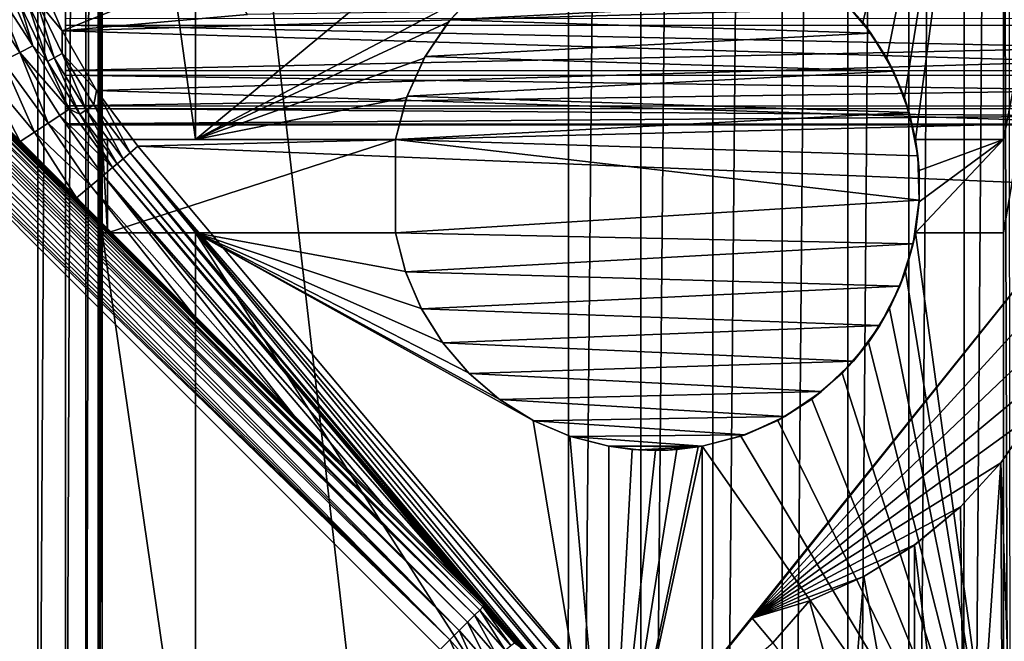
# Model space of a CAD drawing. Header units: metres. Extents: x -205 to 205, y -104 to 104.
# Tile 298 of 656: x -85 to -69, y -32 to -22. Entities that reach past the tile are written whole.
import ezdxf

# ---------------------------------------------------------------- set-up
doc = ezdxf.new("R2010")
doc.units = ezdxf.units.M
doc.layers.add('solid_01_2-CONSUMER_EHM_BOX_SW0001', color=7, linetype='CONTINUOUS')

msp = doc.modelspace()

# ---------------------------------------------------------------- linework, layer by layer
at = {"layer": 'solid_01_2-CONSUMER_EHM_BOX_SW0001'}
for points in [[(-200.010849, -74.958488), (-200.010773, 75.041512), (-0.010778, 75.04142)], [(-0.010849, -74.95858), (-200.010849, -74.958488), (-0.010778, 75.04142)], [(-88.001671, 37.540459, 75), (-76.416145, -63.561199, 75), (-76.402473, 63.637558, 75)], [(-76.416145, -63.561199, 75), (-75.237, 63.561695, 75), (-76.402473, 63.637558, 75)], [(-76.416145, -63.561199, 75), (-75.250656, -63.485584, 75), (-75.237, 63.561695, 75)], [(-75.250656, -63.485584, 75), (-74.082008, 63.333099, 75), (-75.237, 63.561695, 75)], [(-75.250656, -63.485584, 75), (-74.095612, -63.257236, 75), (-74.082008, 63.333099, 75)], [(-74.095612, -63.257236, 75), (-72.963776, 62.954468, 75), (-74.082008, 63.333099, 75)], [(-74.095612, -63.257236, 75), (-72.977303, -62.878845, 75), (-72.963776, 62.954468, 75)], [(-72.977303, -62.878845, 75), (-71.906097, 62.433506, 75), (-72.963776, 62.954468, 75)], [(-72.977303, -62.878845, 75), (-71.91951, -62.358109, 75), (-71.906097, 62.433506, 75)], [(-71.91951, -62.358109, 75), (-70.92572, 61.778858, 75), (-71.906097, 62.433506, 75)], [(-71.91951, -62.358109, 75), (-70.938995, -61.703674, 75), (-70.92572, 61.778858, 75)], [(-70.938995, -61.703674, 75), (-70.038704, 61.001064, 75), (-70.92572, 61.778858, 75)], [(-70.938995, -61.703674, 75), (-70.051804, -60.926071, 75), (-70.038704, 61.001064, 75)], [(-70.051804, -60.926071, 75), (-69.493141, 14.287043, 75), (-70.038704, 61.001064, 75)], [(-85.502731, 42.912727, 63.099998), (-84.938103, 41.948387, 63.099998), (-85.511948, -42.834408, 63.099998)], [(-84.938103, 41.948387, 63.099998), (-84.947113, -41.870193, 63.099998), (-85.511948, -42.834408, 63.099998)], [(-84.938103, 41.948387, 63.099998), (-84.490479, 40.924072, 63.099998), (-84.947113, -41.870193, 63.099998)], [(-84.490479, 40.924072, 63.099998), (-84.499268, -40.845974, 63.099998), (-84.947113, -41.870193, 63.099998)], [(-84.490479, 40.924072, 63.099998), (-84.16629, 39.854263, 63.099998), (-84.499268, -40.845974, 63.099998)], [(-84.16629, 39.854263, 63.099998), (-84.17485, -39.776234, 63.099998), (-84.499268, -40.845974, 63.099998)], [(-84.16629, 39.854263, 63.099998), (-83.970047, 38.75415, 63.099998), (-84.17485, -39.776234, 63.099998)], [(-83.970047, 38.75415, 63.099998), (-83.978371, -38.676163, 63.099998), (-84.17485, -39.776234, 63.099998)], [(-83.905426, 22.538099, 63.099998), (-83.978371, -38.676163, 63.099998), (-83.970047, 38.75415, 63.099998)], [(-88.001671, 37.540459, 75), (-88.012413, -37.459538, 75), (-76.416145, -63.561199, 75)], [(-83.907471, -2.960126, 63.099998), (-83.978371, -38.676163, 63.099998), (-83.905426, 22.538099, 63.099998)], [(-70.051804, -60.926071, 75), (-69.273949, -60.039104, 75), (-69.493141, 14.287043, 75)], [(-69.273949, -60.039104, 75), (-69.361191, 11.669121, 75), (-69.493141, 14.287043, 75)], [(-83.907471, -2.960126, 63.099998), (-83.90876, -11.960126, 63.099998), (-83.978371, -38.676163, 63.099998)], [(-83.978371, -38.676163, 63.099998), (-83.90876, -11.960126, 63.099998), (-83.908974, -13.460126, 63.099998)], [(-83.978371, -38.676163, 63.099998), (-83.908974, -13.460126, 63.099998), (-83.910515, -24.210125, 63.099998)], [(-83.910515, -24.210125, 69.5), (-83.910515, -24.210125, 63.099998), (-83.908974, -13.460126, 63.099998)], [(-83.910515, -24.210125, 69.5), (-83.908974, -13.460126, 63.099998), (-83.908974, -13.460126, 69.5)], [(-82.410515, -24.21034, 69.5), (-83.910515, -24.210125, 69.5), (-83.908974, -13.460126, 69.5)], [(-82.408974, -13.46034, 69.5), (-82.410515, -24.21034, 69.5), (-83.908974, -13.460126, 69.5)], [(-82.410515, -24.21034, 72), (-82.408974, -13.46034, 72), (-69.408974, -13.462202, 72)], [(-82.408974, -13.46034, 69.5), (-82.408974, -13.46034, 72), (-82.410515, -24.21034, 72)], [(-82.408974, -13.46034, 69.5), (-82.410515, -24.21034, 72), (-82.410515, -24.21034, 69.5)], [(-82.410515, -24.21034, 72), (-69.408974, -13.462202, 72), (-77.868538, -21.815807, 72)], [(-69.408974, -13.462202, 72), (-71.676956, -22.325268, 72), (-72.151794, -21.816628, 72)], [(-69.408974, -13.462202, 72), (-71.291237, -22.905031, 72), (-71.676956, -22.325268, 72)], [(-69.408974, -13.462202, 72), (-71.005653, -23.539164, 72), (-71.291237, -22.905031, 72)], [(-69.408974, -13.462202, 72), (-70.827209, -24.211998, 72), (-71.005653, -23.539164, 72)], [(-69.408974, -13.462202, 72), (-69.410515, -24.212202, 72), (-70.827209, -24.211998, 72)], [(-69.408974, -13.462202, 72), (-69.410515, -24.212202, 69), (-69.410515, -24.212202, 72)], [(-69.408974, -13.462202, 72), (-69.409027, -13.861886, 69), (-69.410515, -24.212202, 69)], [(-67.409035, -13.862173, 69), (-69.414856, -54.562202, 69), (-69.412422, -37.562202, 69)], [(-67.409035, -13.862173, 69), (-69.273949, -60.039108, 69), (-69.414856, -54.562202, 69)], [(-67.409035, -13.862173, 69), (-69.412422, -37.562202, 69), (-69.412209, -36.062202, 69)], [(-67.409035, -13.862173, 69), (-69.412209, -36.062202, 69), (-69.410728, -25.712202, 69)], [(-67.409035, -13.862173, 69), (-69.410728, -25.712202, 69), (-69.410515, -24.212202, 69)], [(-67.409035, -13.862173, 69), (-69.410515, -24.212202, 69), (-69.409027, -13.861886, 69)], [(-84.502731, -17.843412, 15.159945), (-84.503227, -21.306595, 10.87696), (-84.503487, -23.101463, 28.797497)], [(-84.502823, -18.511051, 17.312933), (-84.502731, -17.843412, 15.159945), (-84.503487, -23.101463, 28.797497)], [(-84.502823, -18.511051, 17.312933), (-84.503487, -23.101463, 28.797497), (-84.503365, -22.26609, 31.292589)], [(-84.503227, -21.306595, 10.87696), (-84.503609, -23.962017, 23.613052), (-84.503563, -23.668903, 26.22806)], [(-84.503227, -21.306595, 10.87696), (-84.503609, -23.97752, 20.981565), (-84.503609, -23.962017, 23.613052)], [(-84.503227, -21.306595, 10.87696), (-84.503571, -23.715269, 18.363434), (-84.503609, -23.97752, 20.981565)], [(-84.503227, -21.306595, 10.87696), (-84.503494, -23.178244, 15.787714), (-84.503571, -23.715269, 18.363434)], [(-84.503227, -21.306595, 10.87696), (-84.503563, -23.668903, 26.22806), (-84.503487, -23.101463, 28.797497)], [(-84.503227, -21.306595, 10.87696), (-84.50338, -22.372396, 13.28297), (-84.503494, -23.178244, 15.787714)], [(-46.50338, -22.377836, 13.282969), (-84.50338, -22.372396, 13.28297), (-84.503227, -21.306595, 10.87696)], [(-46.50338, -22.377836, 13.282969), (-84.503227, -21.306595, 10.87696), (-46.503227, -21.312035, 10.87696)], [(-84.974815, -21.953375, 1.656828), (-84.55571, -22.466137, 1.571667), (-84.995514, -21.444895, 1.571667)], [(-82.040405, -21.458948, 1.571667), (-84.995514, -21.444895, 1.571667), (-84.55571, -22.466137, 1.571667)], [(-82.040405, -21.458948, 1.571667), (-84.55571, -22.466137, 1.571667), (-81.574501, -22.200882, 1.571667)], [(-85.237892, -22.812775, 2.465608), (-85.680779, -21.696859, 2.414919), (-85.915215, -21.782248, 2.72285)], [(-85.029327, -22.707937, 2.071429), (-85.495018, -21.629198, 2.071429), (-85.680779, -21.696859, 2.414919)], [(-85.237892, -22.812775, 2.465608), (-85.029327, -22.707937, 2.071429), (-85.680779, -21.696859, 2.414919)], [(-85.224358, -22.058563, 1.911433), (-85.495018, -21.629198, 2.071429), (-85.029327, -22.707937, 2.071429)], [(-85.507217, -22.948154, 2.810574), (-85.237892, -22.812775, 2.465608), (-85.915215, -21.782248, 2.72285)], [(-82.410515, -24.21034, 72), (-77.868538, -21.815807, 72), (-78.343529, -22.324312, 72)], [(-78.343529, -22.324312, 72), (-77.868538, -21.815807, 72), (-78.31292, -22.287401, 67)], [(-78.31292, -22.287401, 67), (-77.823265, -21.775585, 67), (-72.004616, -21.956997, 67)], [(-77.868538, -21.815807, 72), (-77.823265, -21.775585, 67), (-78.31292, -22.287401, 67)], [(-72.151794, -21.816628, 72), (-71.676956, -22.325268, 72), (-72.004616, -21.956997, 67)], [(-85.224358, -22.058563, 1.911433), (-84.79187, -22.956635, 1.911433), (-85.11058, -22.010605, 1.771438)], [(-85.11058, -22.010605, 1.771438), (-84.683434, -22.897587, 1.771438), (-84.974815, -21.953375, 1.656828)], [(-84.79187, -22.956635, 1.911433), (-84.683434, -22.897587, 1.771438), (-85.11058, -22.010605, 1.771438)], [(-84.974815, -21.953375, 1.656828), (-84.554039, -22.827122, 1.656828), (-84.55571, -22.466137, 1.571667)], [(-84.683434, -22.897587, 1.771438), (-84.554039, -22.827122, 1.656828), (-84.974815, -21.953375, 1.656828)], [(-68.530853, -22.015692, 1.571667), (-84.55571, -22.466137, 1.571667), (-68.1782, -22.957893, 1.571667)], [(-81.574501, -22.200882, 1.571667), (-84.55571, -22.466137, 1.571667), (-68.530853, -22.015692, 1.571667)], [(-78.31292, -22.287401, 67), (-72.004616, -21.956997, 67), (-71.546036, -22.501442, 67)], [(-71.676956, -22.325268, 72), (-71.546036, -22.501442, 67), (-72.004616, -21.956997, 67)], [(-85.224358, -22.058563, 1.911433), (-85.029327, -22.707937, 2.071429), (-84.79187, -22.956635, 1.911433)], [(-46.503365, -22.27153, 31.292591), (-84.503365, -22.26609, 31.292589), (-84.503487, -23.101463, 28.797497)], [(-46.503365, -22.27153, 31.292591), (-84.503487, -23.101463, 28.797497), (-46.503483, -23.106903, 28.797499)], [(-82.410515, -24.21034, 72), (-78.343529, -22.324312, 72), (-78.729416, -22.903965, 72)], [(-78.729416, -22.903965, 72), (-78.343529, -22.324312, 72), (-78.7146, -22.877556, 67)], [(-78.7146, -22.877556, 67), (-78.31292, -22.287401, 67), (-71.546036, -22.501442, 67)], [(-78.343529, -22.324312, 72), (-78.31292, -22.287401, 67), (-78.7146, -22.877556, 67)], [(-71.676956, -22.325268, 72), (-71.291237, -22.905031, 72), (-71.546036, -22.501442, 67)], [(-77.922935, -31.861549, 13.122963), (-87.300934, -22.437254, 13.082142), (-87.338409, -22.505827, 13.174686)], [(-77.838707, -31.77734, 12.933075), (-87.266609, -22.392183, 12.994411), (-87.300934, -22.437254, 13.082142)], [(-77.922935, -31.861549, 13.122963), (-77.838707, -31.77734, 12.933075), (-87.300934, -22.437254, 13.082142)], [(-77.838707, -31.77734, 12.933075), (-87.250076, -22.377419, 12.953295), (-87.266609, -22.392183, 12.994411)], [(-77.838707, -31.77734, 12.933075), (-87.216591, -22.36047, 12.875013), (-87.250076, -22.377419, 12.953295)], [(-77.786499, -31.725149, 12.721427), (-87.199188, -22.357666, 12.837538), (-87.216591, -22.36047, 12.875013)], [(-77.838707, -31.77734, 12.933075), (-77.786499, -31.725149, 12.721427), (-87.216591, -22.36047, 12.875013)], [(-77.786499, -31.725149, 12.721427), (-87.163528, -22.361691, 12.767035), (-87.199188, -22.357666, 12.837538)], [(-77.786499, -31.725149, 12.721427), (-87.100708, -22.39043, 12.655768), (-87.163528, -22.361691, 12.767035)], [(-77.768944, -31.7076, 12.5), (-87.059204, -22.418249, 12.570986), (-87.100708, -22.39043, 12.655768)], [(-77.786499, -31.725149, 12.721427), (-77.768944, -31.7076, 12.5), (-87.100708, -22.39043, 12.655768)], [(-77.768944, -31.7076, 12.5), (-87.045792, -22.428097, 12.5), (-87.059204, -22.418249, 12.570986)], [(-77.768944, -31.7076, 12.5), (-86.304337, -23.169764, 3.328088), (-87.045792, -22.428097, 3.443999)], [(-77.768944, -31.7076, 12.5), (-87.045792, -22.428097, 3.443999), (-87.045792, -22.428097, 12.5)], [(-84.554039, -22.827122, 1.656828), (-84.003296, -23.422512, 1.571667), (-84.55571, -22.466137, 1.571667)], [(-68.1782, -22.957893, 1.571667), (-84.55571, -22.466137, 1.571667), (-84.003296, -23.422512, 1.571667)], [(-46.503494, -23.183683, 15.787713), (-84.503494, -23.178244, 15.787714), (-84.50338, -22.372396, 13.28297)], [(-46.503494, -23.183683, 15.787713), (-84.50338, -22.372396, 13.28297), (-46.50338, -22.377836, 13.282969)], [(-78.034966, -31.973547, 13.281551), (-87.379852, -22.598122, 13.265411), (-87.40184, -22.651983, 13.307468)], [(-77.922935, -31.861549, 13.122963), (-87.338409, -22.505827, 13.174686), (-87.379852, -22.598122, 13.265411)], [(-78.034966, -31.973547, 13.281551), (-77.922935, -31.861549, 13.122963), (-87.379852, -22.598122, 13.265411)], [(-78.7146, -22.877556, 67), (-71.546036, -22.501442, 67), (-71.184189, -23.112, 67)], [(-71.291237, -22.905031, 72), (-71.184189, -23.112, 67), (-71.546036, -22.501442, 67)], [(-78.169167, -32.107704, 13.400871), (-87.424286, -22.710115, 13.346155), (-87.46843, -22.835745, 13.410778)], [(-78.034966, -31.973547, 13.281551), (-87.40184, -22.651983, 13.307468), (-87.424286, -22.710115, 13.346155)], [(-78.169167, -32.107704, 13.400871), (-78.034966, -31.973547, 13.281551), (-87.424286, -22.710115, 13.346155)], [(-84.441429, -23.72525, 2.071429), (-85.029327, -22.707937, 2.071429), (-85.237892, -22.812775, 2.465608)], [(-84.79187, -22.956635, 1.911433), (-85.029327, -22.707937, 2.071429), (-84.441429, -23.72525, 2.071429)], [(-78.318787, -32.257282, 13.474928), (-87.506058, -22.965954, 13.455735), (-87.530281, -23.089302, 13.481806)], [(-78.169167, -32.107704, 13.400871), (-87.46843, -22.835745, 13.410778), (-87.506058, -22.965954, 13.455735)], [(-78.318787, -32.257282, 13.474928), (-78.169167, -32.107704, 13.400871), (-87.506058, -22.965954, 13.455735)], [(-85.002983, -24.094967, 2.932157), (-85.507217, -22.948154, 2.810574), (-85.82827, -23.109533, 3.094743)], [(-84.781166, -23.948927, 2.679305), (-85.237892, -22.812775, 2.465608), (-85.507217, -22.948154, 2.810574)], [(-85.002983, -24.094967, 2.932157), (-84.781166, -23.948927, 2.679305), (-85.507217, -22.948154, 2.810574)], [(-84.592628, -23.824799, 2.390322), (-84.441429, -23.72525, 2.071429), (-85.237892, -22.812775, 2.465608)], [(-84.781166, -23.948927, 2.679305), (-84.592628, -23.824799, 2.390322), (-85.237892, -22.812775, 2.465608)], [(-84.79187, -22.956635, 1.911433), (-84.27211, -23.807182, 1.911433), (-84.683434, -22.897587, 1.771438)], [(-84.79187, -22.956635, 1.911433), (-84.441429, -23.72525, 2.071429), (-84.27211, -23.807182, 1.911433)], [(-84.683434, -22.897587, 1.771438), (-84.170097, -23.737631, 1.771438), (-84.554039, -22.827122, 1.656828)], [(-84.27211, -23.807182, 1.911433), (-84.170097, -23.737631, 1.771438), (-84.683434, -22.897587, 1.771438)], [(-84.554039, -22.827122, 1.656828), (-84.048363, -23.654634, 1.656828), (-84.003296, -23.422512, 1.571667)], [(-84.170097, -23.737631, 1.771438), (-84.048363, -23.654634, 1.656828), (-84.554039, -22.827122, 1.656828)], [(-68.1782, -22.957893, 1.571667), (-84.003296, -23.422512, 1.571667), (-67.967651, -23.935314, 1.571667)], [(-82.410515, -24.21034, 72), (-78.729416, -22.903965, 72), (-79.015175, -23.538015, 72)], [(-79.015175, -23.538015, 72), (-78.729416, -22.903965, 72), (-79.006592, -23.516508, 67)], [(-79.006592, -23.516508, 67), (-78.7146, -22.877556, 67), (-71.184189, -23.112, 67)], [(-78.729416, -22.903965, 72), (-78.7146, -22.877556, 67), (-79.006592, -23.516508, 67)], [(-71.291237, -22.905031, 72), (-71.005653, -23.539164, 72), (-71.184189, -23.112, 67)], [(-78.318787, -32.257282, 13.474928), (-87.530281, -23.089302, 13.481806), (-87.538193, -23.199087, 13.494294)], [(-85.229057, -24.245354, 3.126193), (-85.002983, -24.094967, 2.932157), (-85.82827, -23.109533, 3.094743)], [(-85.592491, -23.881813, 3.193195), (-85.229057, -24.245354, 3.126193), (-85.82827, -23.109533, 3.094743)], [(-46.503483, -23.106903, 28.797499), (-84.503487, -23.101463, 28.797497), (-84.503563, -23.668903, 26.22806)], [(-46.503483, -23.106903, 28.797499), (-84.503563, -23.668903, 26.22806), (-46.503567, -23.674343, 26.228064)], [(-79.006592, -23.516508, 67), (-71.184189, -23.112, 67), (-70.929321, -23.778835, 67)], [(-71.005653, -23.539164, 72), (-70.929321, -23.778835, 67), (-71.184189, -23.112, 67)], [(-78.318787, -32.257282, 13.474928), (-87.538193, -23.199087, 13.494294), (-87.530754, -23.294451, 13.499009)], [(-77.768944, -31.7076, 12.5), (-86.185036, -23.289099, 3.306011), (-86.304337, -23.169764, 3.328088)], [(-46.503571, -23.720711, 18.363434), (-84.503571, -23.715269, 18.363434), (-84.503494, -23.178244, 15.787714)], [(-46.503571, -23.720711, 18.363434), (-84.503494, -23.178244, 15.787714), (-46.503494, -23.183683, 15.787713)], [(-78.318787, -32.257282, 13.474928), (-87.530754, -23.294451, 13.499009), (-87.510391, -23.377777, 13.5)], [(-78.476151, -32.414604, 13.5), (-87.510391, -23.377777, 13.5), (-87.512413, -37.45961, 13.5)], [(-78.318787, -32.257282, 13.474928), (-87.510391, -23.377777, 13.5), (-78.476151, -32.414604, 13.5)], [(-77.768944, -31.7076, 12.5), (-85.592491, -23.881813, 3.193195), (-86.185036, -23.289099, 3.306011)], [(-84.048363, -23.654634, 1.656828), (-83.462799, -24.427683, 1.656828), (-84.003296, -23.422512, 1.571667)], [(-83.462799, -24.427683, 1.656828), (-83.335716, -24.321049, 1.571667), (-84.003296, -23.422512, 1.571667)], [(-67.967651, -23.935314, 1.571667), (-84.003296, -23.422512, 1.571667), (-83.335716, -24.321049, 1.571667)], [(-82.410515, -24.21034, 72), (-79.015175, -23.538015, 72), (-79.19381, -24.2108, 72)], [(-79.006592, -23.516508, 67), (-70.929321, -23.778835, 67), (-79.19381, -24.2108, 67)], [(-79.015175, -23.538015, 72), (-79.006592, -23.516508, 67), (-79.19381, -24.2108, 67)], [(-79.19381, -24.2108, 72), (-79.015175, -23.538015, 72), (-79.19381, -24.2108, 67)], [(-71.005653, -23.539164, 72), (-70.827209, -24.211998, 72), (-70.929321, -23.778835, 67)], [(-83.743065, -24.662855, 2.071429), (-84.441429, -23.72525, 2.071429), (-84.592628, -23.824799, 2.390322)], [(-46.503567, -23.674343, 26.228064), (-84.503563, -23.668903, 26.22806), (-84.503609, -23.962017, 23.613052)], [(-46.503567, -23.674343, 26.228064), (-84.503609, -23.962017, 23.613052), (-46.503609, -23.967457, 23.613052)], [(-46.503609, -23.98296, 20.981565), (-84.503609, -23.97752, 20.981565), (-84.503571, -23.715269, 18.363434)], [(-46.503609, -23.98296, 20.981565), (-84.503571, -23.715269, 18.363434), (-46.503571, -23.720711, 18.363434)], [(-84.27211, -23.807182, 1.911433), (-84.441429, -23.72525, 2.071429), (-83.743065, -24.662855, 2.071429)], [(-84.27211, -23.807182, 1.911433), (-83.67025, -24.601753, 1.911433), (-84.170097, -23.737631, 1.771438)], [(-84.170097, -23.737631, 1.771438), (-83.575661, -24.522388, 1.771438), (-84.048363, -23.654634, 1.656828)], [(-83.67025, -24.601753, 1.911433), (-83.575661, -24.522388, 1.771438), (-84.170097, -23.737631, 1.771438)], [(-83.575661, -24.522388, 1.771438), (-83.462799, -24.427683, 1.656828), (-84.048363, -23.654634, 1.656828)], [(-77.768944, -31.7076, 12.5), (-85.229057, -24.245354, 3.126193), (-85.592491, -23.881813, 3.193195)], [(-83.897491, -24.792431, 2.420558), (-84.592628, -23.824799, 2.390322), (-84.781166, -23.948927, 2.679305)], [(-83.897491, -24.792431, 2.420558), (-83.743065, -24.662855, 2.071429), (-84.592628, -23.824799, 2.390322)], [(-84.27211, -23.807182, 1.911433), (-83.743065, -24.662855, 2.071429), (-83.67025, -24.601753, 1.911433)], [(-70.929321, -23.778835, 67), (-70.789017, -24.473114, 67), (-79.19381, -24.2108, 67)], [(-70.827209, -24.211998, 68.423553), (-70.789017, -24.473114, 67), (-70.929321, -23.778835, 67)], [(-70.827209, -24.211998, 72), (-70.827209, -24.211998, 68.423553), (-70.929321, -23.778835, 67)], [(-84.092888, -24.956392, 2.732746), (-84.781166, -23.948927, 2.679305), (-85.002983, -24.094967, 2.932157)], [(-84.092888, -24.956392, 2.732746), (-83.897491, -24.792431, 2.420558), (-84.781166, -23.948927, 2.679305)], [(-46.503609, -23.967457, 23.613052), (-84.503609, -23.962017, 23.613052), (-84.503609, -23.97752, 20.981565)], [(-46.503609, -23.967457, 23.613052), (-84.503609, -23.97752, 20.981565), (-46.503609, -23.98296, 20.981565)], [(-67.967651, -23.935314, 1.571667), (-83.335716, -24.321049, 1.571667), (-67.89138, -24.958549, 1.571667)], [(-84.324188, -25.150476, 2.999876), (-85.002983, -24.094967, 2.932157), (-85.229057, -24.245354, 3.126193)], [(-84.324188, -25.150476, 2.999876), (-84.092888, -24.956392, 2.732746), (-85.002983, -24.094967, 2.932157)], [(-83.978371, -38.676163, 63.099998), (-83.910515, -24.210125, 63.099998), (-83.910728, -25.710125, 63.099998)], [(-83.910515, -24.210125, 63.099998), (-83.825317, -25.710138, 63.134754), (-83.910728, -25.710125, 63.099998)], [(-83.910515, -24.210125, 69.5), (-79.19381, -24.2108, 67), (-79.19381, -24.2108, 66.919212)], [(-82.410515, -24.21034, 69.5), (-79.19381, -24.2108, 67), (-83.910515, -24.210125, 69.5)], [(-83.910515, -24.210125, 69.5), (-79.19381, -24.2108, 66.919212), (-83.825104, -24.210138, 63.134754)], [(-83.910515, -24.210125, 63.099998), (-83.825104, -24.210138, 63.134754), (-83.825317, -25.710138, 63.134754)], [(-83.910515, -24.210125, 69.5), (-83.825104, -24.210138, 63.134754), (-83.910515, -24.210125, 63.099998)], [(-83.825317, -25.710138, 63.134754), (-83.825104, -24.210138, 63.134754), (-79.19381, -24.2108, 66.919212)], [(-83.825317, -25.710138, 63.134754), (-79.19381, -24.2108, 66.919212), (-79.194031, -25.7108, 66.919212)], [(-82.410515, -24.21034, 72), (-79.19381, -24.2108, 72), (-79.19381, -24.2108, 67)], [(-82.410515, -24.21034, 69.5), (-82.410515, -24.21034, 72), (-79.19381, -24.2108, 67)], [(-70.767334, -25.187887, 67), (-79.194031, -25.7108, 67), (-79.19381, -24.2108, 67)], [(-79.19381, -24.2108, 66.919212), (-79.19381, -24.2108, 67), (-79.194031, -25.7108, 67)], [(-79.19381, -24.2108, 66.919212), (-79.194031, -25.7108, 67), (-79.194031, -25.7108, 66.919212)], [(-70.789017, -24.473114, 67), (-70.767334, -25.187887, 67), (-79.19381, -24.2108, 67)], [(-69.410515, -24.212202, 69), (-70.827431, -25.711998, 68.423553), (-70.768051, -25.212563, 68.447685)], [(-69.410515, -24.212202, 69), (-69.410728, -25.712202, 69), (-70.827431, -25.711998, 68.423553)], [(-70.767975, -24.711451, 68.447685), (-70.789017, -24.473114, 67), (-70.827209, -24.211998, 68.423553)], [(-69.410515, -24.212202, 69), (-70.767975, -24.711451, 68.447685), (-70.827209, -24.211998, 68.423553)], [(-70.827209, -24.211998, 72), (-69.410515, -24.212202, 69), (-70.827209, -24.211998, 68.423553)], [(-69.410515, -24.212202, 72), (-69.410515, -24.212202, 69), (-70.827209, -24.211998, 72)], [(-69.410515, -24.212202, 69), (-70.768051, -25.212563, 68.447685), (-70.767975, -24.711451, 68.447685)], [(-77.768944, -31.7076, 12.5), (-84.324188, -25.150476, 2.999876), (-85.229057, -24.245354, 3.126193)], [(-75.184608, -34.035168, 1.571667), (-83.335716, -24.321049, 1.571667), (-83.462799, -24.427683, 1.656828)], [(-67.89138, -24.958549, 1.571667), (-83.335716, -24.321049, 1.571667), (-75.184608, -34.035168, 1.571667)], [(-75.518974, -34.315731, 1.911131), (-83.575661, -24.522388, 1.771438), (-83.67025, -24.601753, 1.911433)], [(-75.424347, -34.236332, 1.771182), (-83.462799, -24.427683, 1.656828), (-83.575661, -24.522388, 1.771438)], [(-75.518974, -34.315731, 1.911131), (-75.424347, -34.236332, 1.771182), (-83.575661, -24.522388, 1.771438)], [(-75.311447, -34.141602, 1.656628), (-75.184608, -34.035168, 1.571667), (-83.462799, -24.427683, 1.656828)], [(-75.424347, -34.236332, 1.771182), (-75.311447, -34.141602, 1.656628), (-83.462799, -24.427683, 1.656828)], [(-70.767975, -24.711451, 68.447685), (-70.767334, -25.187887, 67), (-70.789017, -24.473114, 67)], [(-78.160362, -31.316074, 2.071429), (-83.743065, -24.662855, 2.071429), (-83.897491, -24.792431, 2.420558)], [(-77.488571, -32.00798, 1.947686), (-83.67025, -24.601753, 1.911433), (-83.743065, -24.662855, 2.071429)], [(-77.768944, -31.7076, 1.981925), (-77.488571, -32.00798, 1.947686), (-83.743065, -24.662855, 2.071429)], [(-77.96991, -31.50658, 2.025151), (-77.768944, -31.7076, 1.981925), (-83.743065, -24.662855, 2.071429)], [(-78.160362, -31.316074, 2.071429), (-77.96991, -31.50658, 2.025151), (-83.743065, -24.662855, 2.071429)], [(-77.488571, -32.00798, 1.947686), (-75.518974, -34.315731, 1.911131), (-83.67025, -24.601753, 1.911433)], [(-80.820946, -28.654728, 2.587501), (-83.897491, -24.792431, 2.420558), (-84.092888, -24.956392, 2.732746)], [(-79.391632, -30.084444, 2.345336), (-78.160362, -31.316074, 2.071429), (-83.897491, -24.792431, 2.420558)], [(-80.820946, -28.654728, 2.587501), (-79.391632, -30.084444, 2.345336), (-83.897491, -24.792431, 2.420558)], [(-70.768051, -25.212563, 68.447685), (-70.767334, -25.187887, 67), (-70.767975, -24.711451, 68.447685)], [(-82.459106, -27.016096, 2.805061), (-84.092888, -24.956392, 2.732746), (-84.324188, -25.150476, 2.999876)], [(-82.459106, -27.016096, 2.805061), (-80.820946, -28.654728, 2.587501), (-84.092888, -24.956392, 2.732746)], [(-67.89138, -24.958549, 1.571667), (-75.184608, -34.035168, 1.571667), (-73.454208, -31.905735, 1.571667)], [(-67.89138, -24.958549, 1.571667), (-73.454208, -31.905735, 1.571667), (-67.958031, -25.918558, 1.571667)], [(-77.768944, -31.7076, 12.5), (-82.459106, -27.016096, 2.805061), (-84.324188, -25.150476, 2.999876)], [(-70.767334, -25.187887, 67), (-70.863541, -25.888914, 67), (-79.194031, -25.7108, 67)], [(-70.827431, -25.711998, 68.423553), (-70.863541, -25.888914, 67), (-70.767334, -25.187887, 67)], [(-70.827431, -25.711998, 68.423553), (-70.767334, -25.187887, 67), (-70.768051, -25.212563, 68.447685)], [(-83.978371, -38.676163, 63.099998), (-83.910728, -25.710125, 63.099998), (-83.912209, -36.060127, 63.099998)], [(-83.912209, -36.060127, 69.5), (-83.910728, -25.710125, 63.099998), (-83.910728, -25.710125, 69.5)], [(-83.912209, -36.060127, 69.5), (-83.912209, -36.060127, 63.099998), (-83.910728, -25.710125, 63.099998)], [(-82.412209, -36.060341, 69.5), (-83.912209, -36.060127, 69.5), (-83.910728, -25.710125, 69.5)], [(-83.910728, -25.710125, 63.099998), (-79.194031, -25.7108, 66.919212), (-79.194031, -25.7108, 67)], [(-82.410728, -25.71034, 69.5), (-83.910728, -25.710125, 63.099998), (-79.194031, -25.7108, 67)], [(-83.910728, -25.710125, 63.099998), (-83.825317, -25.710138, 63.134754), (-79.194031, -25.7108, 66.919212)], [(-82.410728, -25.71034, 69.5), (-83.910728, -25.710125, 69.5), (-83.910728, -25.710125, 63.099998)], [(-82.412209, -36.060341, 69.5), (-83.910728, -25.710125, 69.5), (-82.410728, -25.71034, 69.5)], [(-82.412209, -36.060341, 72), (-82.410728, -25.71034, 69.5), (-82.410728, -25.71034, 72)], [(-82.412209, -36.060341, 69.5), (-82.410728, -25.71034, 69.5), (-82.412209, -36.060341, 72)], [(-75.762207, -36.061291, 72), (-82.412209, -36.060341, 72), (-82.410728, -25.71034, 72)], [(-79.194031, -25.7108, 72), (-82.410728, -25.71034, 69.5), (-79.194031, -25.7108, 67)], [(-79.194031, -25.7108, 72), (-82.410728, -25.71034, 72), (-82.410728, -25.71034, 69.5)], [(-79.032272, -26.335737, 72), (-82.410728, -25.71034, 72), (-79.194031, -25.7108, 72)], [(-78.777992, -26.928488, 72), (-82.410728, -25.71034, 72), (-79.032272, -26.335737, 72)], [(-78.43644, -27.476604, 72), (-82.410728, -25.71034, 72), (-78.777992, -26.928488, 72)], [(-78.016251, -27.966173, 72), (-82.410728, -25.71034, 72), (-78.43644, -27.476604, 72)], [(-77.526802, -28.386499, 72), (-82.410728, -25.71034, 72), (-78.016251, -27.966173, 72)], [(-76.97879, -28.728205, 72), (-82.410728, -25.71034, 72), (-77.526802, -28.386499, 72)], [(-75.762207, -36.061291, 72), (-82.410728, -25.71034, 72), (-76.97879, -28.728205, 72)], [(-70.863541, -25.888914, 67), (-79.031609, -26.337673, 67), (-79.194031, -25.7108, 67)], [(-79.194031, -25.7108, 72), (-79.194031, -25.7108, 67), (-79.031609, -26.337673, 67)], [(-79.032272, -26.335737, 72), (-79.194031, -25.7108, 72), (-79.031609, -26.337673, 67)], [(-70.989357, -26.336889, 72), (-70.863541, -25.888914, 67), (-70.827431, -25.711998, 68.423553)], [(-70.827431, -25.711998, 72), (-70.989357, -26.336889, 72), (-70.827431, -25.711998, 68.423553)], [(-69.412209, -36.062202, 72), (-70.989357, -26.336889, 72), (-70.827431, -25.711998, 72)], [(-69.410728, -25.712202, 72), (-70.827431, -25.711998, 68.423553), (-69.410728, -25.712202, 69)], [(-69.410728, -25.712202, 72), (-70.827431, -25.711998, 72), (-70.827431, -25.711998, 68.423553)], [(-69.412209, -36.062202, 72), (-70.827431, -25.711998, 72), (-69.410728, -25.712202, 72)], [(-69.410728, -25.712202, 72), (-69.410728, -25.712202, 69), (-69.412209, -36.062202, 69)], [(-69.412209, -36.062202, 72), (-69.410728, -25.712202, 72), (-69.412209, -36.062202, 69)], [(-70.863541, -25.888914, 67), (-71.077942, -26.571541, 67), (-79.031609, -26.337673, 67)], [(-67.958031, -25.918558, 1.571667), (-73.454208, -31.905735, 1.571667), (-68.150436, -26.858814, 1.571667)], [(-70.989357, -26.336889, 72), (-71.077942, -26.571541, 67), (-70.863541, -25.888914, 67)], [(-78.777992, -26.928488, 72), (-79.032272, -26.335737, 72), (-79.031609, -26.337673, 67)], [(-71.077942, -26.571541, 67), (-78.776024, -26.932253, 67), (-79.031609, -26.337673, 67)], [(-78.777992, -26.928488, 72), (-79.031609, -26.337673, 67), (-78.776024, -26.932253, 67)], [(-70.989357, -26.336889, 72), (-71.243813, -26.929567, 72), (-71.077942, -26.571541, 67)], [(-69.412209, -36.062202, 72), (-71.243813, -26.929567, 72), (-70.989357, -26.336889, 72)], [(-71.077942, -26.571541, 67), (-71.399818, -27.201687, 67), (-78.776024, -26.932253, 67)], [(-71.243813, -26.929567, 72), (-71.399818, -27.201687, 67), (-71.077942, -26.571541, 67)], [(-68.150436, -26.858814, 1.571667), (-73.454208, -31.905735, 1.571667), (-68.468094, -27.764767, 1.571667)], [(-77.768944, -31.7076, 12.5), (-80.820946, -28.654728, 2.587501), (-82.459106, -27.016096, 2.805061)], [(-78.43644, -27.476604, 72), (-78.777992, -26.928488, 72), (-78.776024, -26.932253, 67)], [(-71.399818, -27.201687, 67), (-78.432686, -27.481709, 67), (-78.776024, -26.932253, 67)], [(-78.43644, -27.476604, 72), (-78.776024, -26.932253, 67), (-78.432686, -27.481709, 67)], [(-71.243813, -26.929567, 72), (-71.585518, -27.477585, 72), (-71.399818, -27.201687, 67)], [(-69.412209, -36.062202, 72), (-71.585518, -27.477585, 72), (-71.243813, -26.929567, 72)], [(-71.399818, -27.201687, 67), (-71.826271, -27.775703, 67), (-78.432686, -27.481709, 67)], [(-71.585518, -27.477585, 72), (-71.826271, -27.775703, 67), (-71.399818, -27.201687, 67)], [(-78.016251, -27.966173, 72), (-78.43644, -27.476604, 72), (-78.432686, -27.481709, 67)], [(-71.826271, -27.775703, 67), (-78.010445, -27.971973, 67), (-78.432686, -27.481709, 67)], [(-78.016251, -27.966173, 72), (-78.432686, -27.481709, 67), (-78.010445, -27.971973, 67)], [(-71.585518, -27.477585, 72), (-72.005844, -27.967033, 72), (-71.826271, -27.775703, 67)], [(-69.412209, -36.062202, 72), (-72.005844, -27.967033, 72), (-71.585518, -27.477585, 72)], [(-71.826271, -27.775703, 67), (-72.338371, -28.265089, 67), (-78.010445, -27.971973, 67)], [(-68.468094, -27.764767, 1.571667), (-73.454208, -31.905735, 1.571667), (-68.905884, -28.620125, 1.571667)], [(-72.005844, -27.967033, 72), (-72.338371, -28.265089, 67), (-71.826271, -27.775703, 67)], [(-77.526802, -28.386499, 72), (-78.016251, -27.966173, 72), (-78.010445, -27.971973, 67)], [(-72.338371, -28.265089, 67), (-77.518166, -28.392828, 67), (-78.010445, -27.971973, 67)], [(-77.526802, -28.386499, 72), (-78.010445, -27.971973, 67), (-77.518166, -28.392828, 67)], [(-72.005844, -27.967033, 72), (-72.495415, -28.38722, 72), (-72.338371, -28.265089, 67)], [(-69.412209, -36.062202, 72), (-72.495415, -28.38722, 72), (-72.005844, -27.967033, 72)], [(-72.338371, -28.265089, 67), (-72.928703, -28.666452, 67), (-77.518166, -28.392828, 67)], [(-72.495415, -28.38722, 72), (-72.928703, -28.666452, 67), (-72.338371, -28.265089, 67)], [(-76.97879, -28.728205, 72), (-77.526802, -28.386499, 72), (-77.518166, -28.392828, 67)], [(-72.928703, -28.666452, 67), (-76.966965, -28.734358, 67), (-77.518166, -28.392828, 67)], [(-76.97879, -28.728205, 72), (-77.518166, -28.392828, 67), (-76.966965, -28.734358, 67)], [(-72.495415, -28.38722, 72), (-73.043533, -28.728769, 72), (-72.928703, -28.666452, 67)], [(-69.412209, -36.062202, 72), (-73.043533, -28.728769, 72), (-72.495415, -28.38722, 72)], [(-77.768944, -31.7076, 12.5), (-79.391632, -30.084444, 2.345336), (-80.820946, -28.654728, 2.587501)], [(-72.928703, -28.666452, 67), (-73.567451, -28.958052, 67), (-76.966965, -28.734358, 67)], [(-73.043533, -28.728769, 72), (-73.567451, -28.958052, 67), (-72.928703, -28.666452, 67)], [(-68.905884, -28.620125, 1.571667), (-73.454208, -31.905735, 1.571667), (-69.454308, -29.409569, 1.571667)], [(-68.906479, -28.621399, 1.5), (-69.455589, -29.410143, 1.5), (-69.024673, -41.660831, 1.5)], [(-69.454308, -29.409569, 1.571667), (-69.455589, -29.410143, 1.5), (-68.906479, -28.621399, 1.5)], [(-68.905884, -28.620125, 1.571667), (-69.454308, -29.409569, 1.571667), (-68.906479, -28.621399, 1.5)], [(-76.386108, -28.98266, 72), (-76.97879, -28.728205, 72), (-76.966965, -28.734358, 67)], [(-75.762207, -36.061291, 72), (-76.97879, -28.728205, 72), (-76.386108, -28.98266, 72)], [(-73.567451, -28.958052, 67), (-76.375549, -28.986256, 67), (-76.966965, -28.734358, 67)], [(-76.386108, -28.98266, 72), (-76.966965, -28.734358, 67), (-76.375549, -28.986256, 67)], [(-73.043533, -28.728769, 72), (-73.636284, -28.983053, 72), (-73.567451, -28.958052, 67)], [(-69.412209, -36.062202, 72), (-73.636284, -28.983053, 72), (-73.043533, -28.728769, 72)], [(-76.386108, -28.98266, 72), (-76.375549, -28.986256, 67), (-75.761543, -29.144491, 67)], [(-76.386108, -28.98266, 72), (-75.761543, -29.144491, 67), (-75.761215, -29.144592, 72)], [(-75.762207, -36.061291, 72), (-76.386108, -28.98266, 72), (-75.761215, -29.144592, 72)], [(-73.567451, -28.958052, 67), (-74.261215, -29.144808, 67), (-76.375549, -28.986256, 67)], [(-74.261215, -29.144808, 72), (-74.261215, -29.144808, 67), (-73.567451, -28.958052, 67)], [(-73.636284, -28.983053, 72), (-74.261215, -29.144808, 72), (-73.567451, -28.958052, 67)], [(-69.412209, -36.062202, 72), (-74.261215, -29.144808, 72), (-73.636284, -28.983053, 72)], [(-74.261215, -29.144808, 67), (-75.761543, -29.144491, 67), (-76.375549, -28.986256, 67)], [(-75.762207, -36.061291, 66.416206), (-75.761543, -29.144491, 67), (-75.761215, -29.144592, 66.416206)], [(-75.761215, -29.144592, 72), (-75.761543, -29.144491, 67), (-75.762207, -36.061291, 66.416206)], [(-75.762207, -36.061291, 66.416206), (-75.761215, -29.144592, 66.416206), (-75.387955, -29.194586, 66.568085)], [(-75.762207, -36.061291, 72), (-75.761215, -29.144592, 72), (-75.762207, -36.061291, 66.416206)], [(-75.762207, -36.061291, 66.416206), (-74.326477, -29.155973, 67), (-74.261215, -29.144808, 67)], [(-74.262207, -36.061508, 67.02655), (-75.762207, -36.061291, 66.416206), (-74.261215, -29.144808, 67)], [(-75.762207, -36.061291, 66.416206), (-74.667542, -29.1975, 66.861221), (-74.326477, -29.155973, 67)], [(-75.762207, -36.061291, 66.416206), (-75.387955, -29.194586, 66.568085), (-75.01123, -29.211843, 66.721382)], [(-75.762207, -36.061291, 66.416206), (-75.01123, -29.211843, 66.721382), (-74.667542, -29.1975, 66.861221)], [(-74.326477, -29.155973, 67), (-75.284637, -29.202557, 67), (-75.761543, -29.144491, 67)], [(-75.761215, -29.144592, 66.416206), (-75.761543, -29.144491, 67), (-75.284637, -29.202557, 67)], [(-74.261215, -29.144808, 67), (-74.326477, -29.155973, 67), (-75.761543, -29.144491, 67)], [(-75.761215, -29.144592, 66.416206), (-75.284637, -29.202557, 67), (-75.387955, -29.194586, 66.568085)], [(-75.387955, -29.194586, 66.568085), (-75.284637, -29.202557, 67), (-75.01123, -29.211843, 66.721382)], [(-74.326477, -29.155973, 67), (-74.804237, -29.206387, 67), (-75.284637, -29.202557, 67)], [(-75.01123, -29.211843, 66.721382), (-75.284637, -29.202557, 67), (-74.804237, -29.206387, 67)], [(-75.01123, -29.211843, 66.721382), (-74.804237, -29.206387, 67), (-74.667542, -29.1975, 66.861221)], [(-74.667542, -29.1975, 66.861221), (-74.804237, -29.206387, 67), (-74.326477, -29.155973, 67)], [(-74.262207, -36.061508, 72), (-74.262207, -36.061508, 67.02655), (-74.261215, -29.144808, 67)], [(-74.262207, -36.061508, 72), (-74.261215, -29.144808, 67), (-74.261215, -29.144808, 72)], [(-74.262207, -36.061508, 72), (-74.261215, -29.144808, 72), (-69.412209, -36.062202, 72)], [(-69.454308, -29.409569, 1.571667), (-73.454208, -31.905735, 1.571667), (-70.104813, -30.116888, 1.571667)], [(-69.455589, -29.410143, 1.5), (-70.105431, -30.117706, 1.5), (-70.015137, -37.642933, 1.5)], [(-70.104813, -30.116888, 1.571667), (-70.105431, -30.117706, 1.5), (-69.455589, -29.410143, 1.5)], [(-69.454308, -29.409569, 1.571667), (-70.104813, -30.116888, 1.571667), (-69.455589, -29.410143, 1.5)], [(-69.455589, -29.410143, 1.5), (-70.015137, -37.642933, 1.5), (-69.406578, -39.619583, 1.5)], [(-69.455589, -29.410143, 1.5), (-69.406578, -39.619583, 1.5), (-69.024673, -41.660831, 1.5)], [(-77.768944, -31.7076, 12.5), (-78.160362, -31.316074, 2.071429), (-79.391632, -30.084444, 2.345336)], [(-70.104813, -30.116888, 1.571667), (-73.454208, -31.905735, 1.571667), (-70.843414, -30.730457, 1.571667)], [(-70.105431, -30.117706, 1.5), (-70.846336, -30.732626, 1.5), (-70.015137, -37.642933, 1.5)], [(-70.843414, -30.730457, 1.571667), (-70.846336, -30.732626, 1.5), (-70.105431, -30.117706, 1.5)], [(-70.104813, -30.116888, 1.571667), (-70.843414, -30.730457, 1.571667), (-70.105431, -30.117706, 1.5)], [(-70.843414, -30.730457, 1.571667), (-73.454208, -31.905735, 1.571667), (-71.65741, -31.23793, 1.571667)], [(-70.846336, -30.732626, 1.5), (-71.661369, -31.239588, 1.5), (-70.847221, -35.742294, 1.5)], [(-71.65741, -31.23793, 1.571667), (-71.661369, -31.239588, 1.5), (-70.846336, -30.732626, 1.5)], [(-70.843414, -30.730457, 1.571667), (-71.65741, -31.23793, 1.571667), (-70.846336, -30.732626, 1.5)], [(-70.846336, -30.732626, 1.5), (-70.847221, -35.742294, 1.5), (-70.015137, -37.642933, 1.5)], [(-77.768944, -31.7076, 12.5), (-77.96991, -31.50658, 2.025151), (-78.160362, -31.316074, 2.071429)], [(-71.65741, -31.23793, 1.571667), (-73.454208, -31.905735, 1.571667), (-72.532288, -31.630898, 1.571667)], [(-71.661369, -31.239588, 1.5), (-72.533653, -31.631929, 1.5), (-71.881584, -33.964272, 1.5)], [(-72.532288, -31.630898, 1.571667), (-72.533653, -31.631929, 1.5), (-71.661369, -31.239588, 1.5)], [(-71.65741, -31.23793, 1.571667), (-72.532288, -31.630898, 1.571667), (-71.661369, -31.239588, 1.5)], [(-71.661369, -31.239588, 1.5), (-71.881584, -33.964272, 1.5), (-70.847221, -35.742294, 1.5)], [(-77.768944, -31.7076, 12.5), (-77.768944, -31.7076, 1.981925), (-77.96991, -31.50658, 2.025151)], [(-72.532288, -31.630898, 1.571667), (-73.454208, -31.905735, 1.571667), (-72.533653, -31.631929, 1.5)], [(-72.533653, -31.631929, 1.5), (-73.454208, -31.905735, 1.5), (-73.120628, -32.303284, 1.5)], [(-73.454208, -31.905735, 1.571667), (-73.454208, -31.905735, 1.5), (-72.533653, -31.631929, 1.5)], [(-72.533653, -31.631929, 1.5), (-73.120628, -32.303284, 1.5), (-71.881584, -33.964272, 1.5)], [(-77.431122, -32.421558, 13.123061), (-77.838707, -31.77734, 12.933075), (-77.922935, -31.861549, 13.122963)], [(-77.336739, -32.348869, 12.933187), (-77.786499, -31.725149, 12.721427), (-77.838707, -31.77734, 12.933075)], [(-77.336739, -32.348869, 12.933187), (-77.838707, -31.77734, 12.933075), (-77.431122, -32.421558, 13.123061)], [(-77.278229, -32.30381, 12.721548), (-77.768944, -31.7076, 12.5), (-77.786499, -31.725149, 12.721427)], [(-77.336739, -32.348869, 12.933187), (-77.278229, -32.30381, 12.721548), (-77.786499, -31.725149, 12.721427)], [(-77.200134, -32.365765, 12.5), (-77.488571, -32.00798, 1.947686), (-77.768944, -31.7076, 1.981925)], [(-77.200134, -32.365765, 12.5), (-77.768944, -31.7076, 1.981925), (-77.768944, -31.7076, 12.5)], [(-77.278229, -32.30381, 12.721548), (-77.200134, -32.365765, 12.5), (-77.768944, -31.7076, 12.5)], [(-77.706993, -32.634018, 13.400926), (-78.034966, -31.973547, 13.281551), (-78.169167, -32.107704, 13.400871)], [(-77.556641, -32.518227, 13.28163), (-77.922935, -31.861549, 13.122963), (-78.034966, -31.973547, 13.281551)], [(-77.556641, -32.518227, 13.28163), (-78.034966, -31.973547, 13.281551), (-77.706993, -32.634018, 13.400926)], [(-77.431122, -32.421558, 13.123061), (-77.922935, -31.861549, 13.122963), (-77.556641, -32.518227, 13.28163)], [(-73.454208, -31.905735, 1.571667), (-75.184608, -34.035168, 1.571667), (-73.120628, -32.303284, 1.571667)], [(-73.120628, -32.303284, 1.571667), (-73.120628, -32.303284, 1.5), (-73.454208, -31.905735, 1.5)], [(-73.454208, -31.905735, 1.571667), (-73.120628, -32.303284, 1.571667), (-73.454208, -31.905735, 1.5)], [(-77.874619, -32.763111, 13.474956), (-78.169167, -32.107704, 13.400871), (-78.318787, -32.257282, 13.474928)], [(-77.706993, -32.634018, 13.400926), (-78.169167, -32.107704, 13.400871), (-77.874619, -32.763111, 13.474956)], [(-77.488571, -32.00798, 1.947686), (-77.235733, -32.318478, 1.956695), (-75.518974, -34.315731, 1.911131)], [(-77.200134, -32.365765, 12.5), (-77.235733, -32.318478, 1.956695), (-77.488571, -32.00798, 1.947686)], [(-78.318787, -32.257282, 13.474928), (-78.476151, -32.414604, 13.5), (-78.006599, -32.957108, 13.5)], [(-77.874619, -32.763111, 13.474956), (-78.318787, -32.257282, 13.474928), (-78.006599, -32.957108, 13.5)]]:
    msp.add_3dface(points, dxfattribs=at)

doc.saveas('drawing.dxf')
